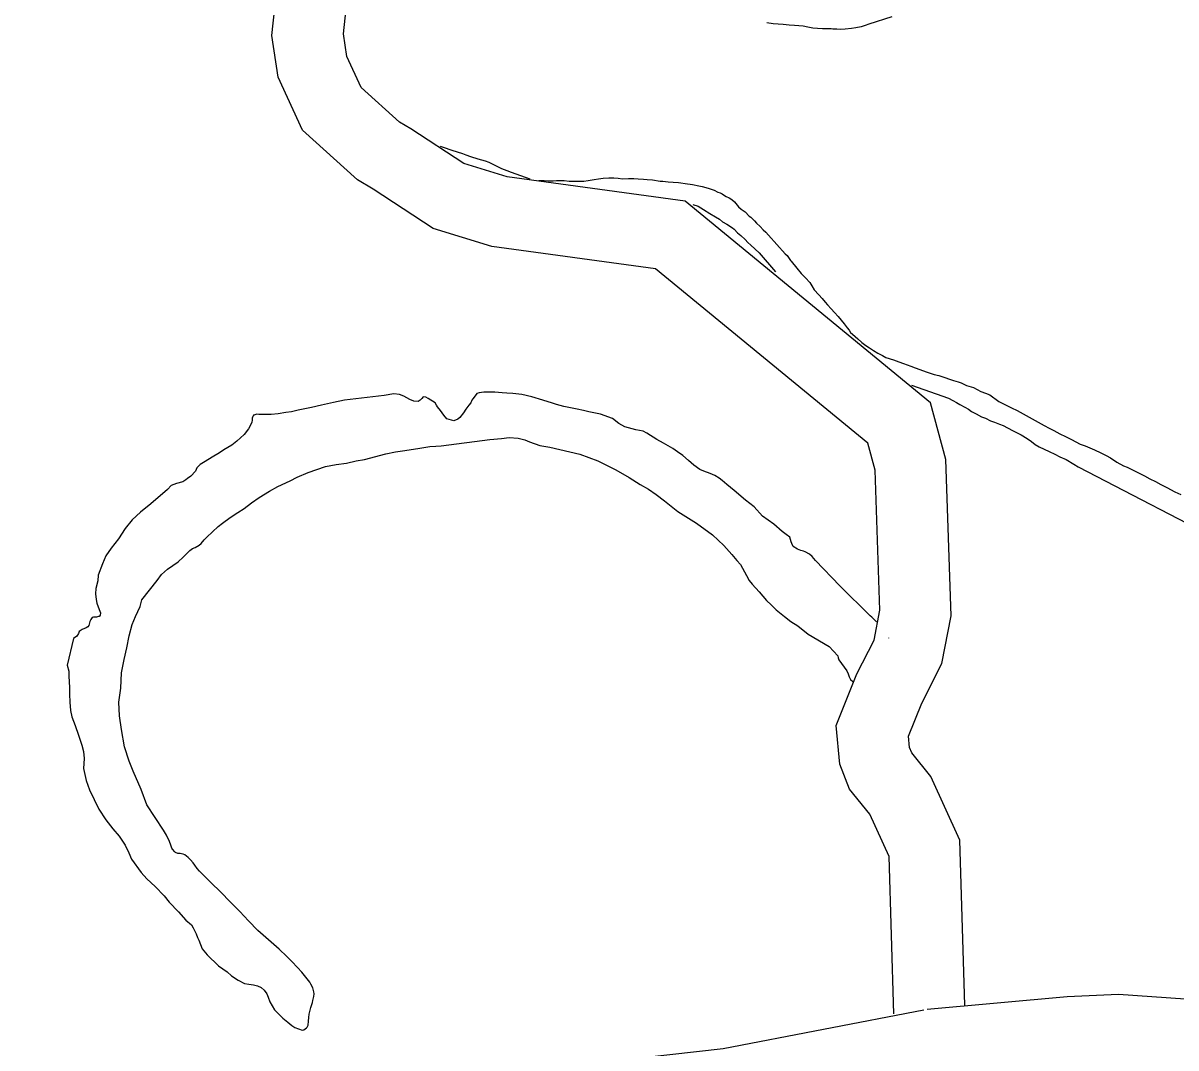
# Model space of a CAD drawing. Extents: x 1720274 to 1751788, y 372074 to 391887.
# Drawn here: x 1724245 to 1725014, y 386109 to 386793 of the extents above; entities that cross this region are included whole.
import ezdxf

# ---------------------------------------------------------------- set-up
doc = ezdxf.new("R2010")
doc.units = 0
for name, color, linetype in [('Level 10', 7, 'Continuous'), ('Level 15', 7, 'Continuous'), ('Level 9', 7, 'Continuous')]:
    doc.layers.add(name, color=color, linetype=linetype)

msp = doc.modelspace()

# ---------------------------------------------------------------- linework, layer by layer
at = {"layer": 'Level 10'}
for points in [[(1724826.11, 386131.86), (1724822.87, 386236.72), (1724810.06, 386265.08), (1724796.53, 386281.74), (1724789.97, 386298.33), (1724787.65, 386324.11), (1724801.34, 386358.64), (1724812.8, 386381.2), (1724816.76, 386401.15), (1724813.5, 386494.47), (1724808.63, 386512.5), (1724667.14, 386628.9), (1724557.9, 386643.72), (1724518.86, 386655.75), (1724478.82, 386682.01), (1724468.21, 386688.2), (1724431.71, 386721.25), (1724415.34, 386756.65), (1724411.15, 386784.44), (1724414.18, 386813.47)], [(1724873.36, 386137.64), (1724869.96, 386247.63), (1724850.73, 386290.19), (1724837.93, 386305.96), (1724836.56, 386309.4), (1724835.87, 386317.12), (1724844.6, 386339.13), (1724858.02, 386365.56), (1724864.33, 386397.31), (1724860.68, 386501.58), (1724850.44, 386539.48), (1724686.86, 386674.06), (1724568.13, 386690.17), (1724539.24, 386699.07), (1724503.77, 386722.33), (1724496.36, 386726.65), (1724470.69, 386749.91), (1724461.2, 386770.41), (1724458.92, 386785.53), (1724460.67, 386802.3)]]:
    msp.add_lwpolyline(points, dxfattribs=at)
at = {"layer": 'Level 15'}
for points in [[(1726544.91, 385908.93), (1726538.37, 385906.8), (1726379.29, 385861.77), (1726334.66, 385854.07), (1726286.73, 385852.81), (1726252.96, 385855.13), (1726127.02, 385874.75), (1726030.64, 385890.77), (1725846.97, 385921.17), (1725823.09, 385927.72), (1725705.88, 385968.15), (1725563.99, 386017.89), (1725369.86, 386062.25), (1725339.53, 386069.8), (1725279.35, 386083.91), (1725236.78, 386093.7), (1725225.75, 386095.38), (1725079.09, 386130.1), (1725020.33, 386141.62), (1724975.88, 386144.74), (1724941.67, 386143.13), (1724848.33, 386134.67)], [(1724845.99, 386134.34), (1724712.19, 386108.57), (1724658.75, 386102.54), (1724423.77, 386095.68), (1724384.86, 386091.61), (1724337.34, 386074.79), (1724268.49, 386031.76), (1724139, 385929.7), (1724079.07, 385887.9), (1724008.36, 385861.28), (1723884.01, 385839.77), (1723703.77, 385807.26)]]:
    msp.add_lwpolyline(points, dxfattribs=at)
at = {"layer": 'Level 9'}
for points in [[(1724824.6, 386796.88), (1724809.3, 386792.1), (1724806.81, 386791.07), (1724804.31, 386790.35), (1724800.7, 386789.6), (1724797.72, 386789.19), (1724793.63, 386788.74), (1724790.16, 386788.47), (1724787.95, 386788.71), (1724785.42, 386788.79), (1724784.31, 386788.91), (1724782.42, 386788.85), (1724778.47, 386789.04), (1724775.15, 386789.09), (1724771.98, 386789.46), (1724768.65, 386790.14), (1724765.47, 386790.83), (1724759.77, 386791.28), (1724756.29, 386791.49), (1724752.18, 386791.83), (1724745.53, 386792.24), (1724741.25, 386792.9)], [(1724523.36, 386710.65), (1724525.43, 386710.1), (1724531.18, 386708.07), (1724534.69, 386706.92), (1724538.36, 386705.77), (1724540.6, 386704.89), (1724543.64, 386703.72), (1724548.58, 386702.14), (1724553.52, 386700.87), (1724555.91, 386700), (1724558.64, 386698.66), (1724564.42, 386695.84), (1724567.94, 386694.37), (1724570.81, 386693.35), (1724583.25, 386688.79)], [(1724589.16, 386687.81), (1724589.78, 386687.79), (1724592.78, 386687.73), (1724595.63, 386687.5), (1724598.79, 386687.45), (1724600.98, 386687.83), (1724603.35, 386687.75), (1724606.2, 386687.69), (1724609.52, 386687.32), (1724614.89, 386687.34), (1724617.73, 386687.27), (1724619.31, 386687.32), (1724622.13, 386687.73), (1724626.21, 386688.5), (1724629.04, 386688.91), (1724632.18, 386689.33), (1724635.96, 386689.45), (1724639.27, 386689.56), (1724642.12, 386689.33), (1724645.13, 386688.96), (1724649.08, 386689.08), (1724652.55, 386689.04), (1724655.55, 386688.82), (1724659.03, 386688.62), (1724661.57, 386688.38), (1724665.05, 386688.18), (1724670.12, 386687.39), (1724671.86, 386687.29), (1724675.51, 386686.77), (1724678.82, 386686.72), (1724682.47, 386686.37), (1724688.49, 386685.61), (1724690.23, 386685.35), (1724691.82, 386685.09), (1724695.95, 386684.27), (1724698.18, 386683.71), (1724702.16, 386682.57), (1724706.15, 386681.27), (1724708.71, 386680.09), (1724710.15, 386679.5), (1724711.44, 386678.91), (1724712.4, 386678.31), (1724714.18, 386677.1), (1724716.1, 386676.21), (1724718.04, 386675), (1724719.82, 386673.64), (1724722.46, 386670.23), (1724724.09, 386668.7), (1724726.83, 386666.89), (1724729.45, 386663.96), (1724730.58, 386663.37), (1724733.03, 386660.91), (1724734.5, 386659.37), (1724736.78, 386657.07), (1724738.91, 386654.92), (1724740.54, 386653.39), (1724742.5, 386651.23), (1724753.65, 386638.91), (1724754.79, 386637.84), (1724757.11, 386634.43)], [(1724692.04, 386671.68), (1724695.46, 386670.62), (1724699, 386668.52), (1724703.35, 386665.81), (1724707.06, 386663.55), (1724709.79, 386661.9), (1724711.74, 386660.22), (1724714.64, 386658.57), (1724718.35, 386656.15), (1724719.49, 386655.24), (1724721.78, 386652.78), (1724723.88, 386651.1), (1724726.81, 386648.5), (1724728.61, 386646.5), (1724730.73, 386644.67), (1724736.26, 386639.62), (1724747.2, 386626.78)], [(1724757.11, 386634.43), (1724757.44, 386633.97), (1724761.39, 386629.18), (1724764.18, 386625.78), (1724767.12, 386622.87), (1724770.06, 386619.79), (1724771.25, 386617.45), (1724772.91, 386614.81), (1724776.02, 386611.59), (1724778.32, 386608.97), (1724780.29, 386606.65), (1724781.77, 386604.8), (1724784.22, 386602.18), (1724786.36, 386599.72), (1724788.98, 386596.95), (1724790.79, 386594.63), (1724792.92, 386592.17), (1724794.24, 386590.46), (1724794.9, 386589.54), (1724796.22, 386587.99), (1724797.06, 386586.44), (1724798.36, 386585.21), (1724800.15, 386583.68), (1724801.94, 386582.16), (1724804.7, 386579.71), (1724807.29, 386577.73), (1724809.71, 386576.07), (1724812.46, 386574.26), (1724815.35, 386572.61), (1724818.56, 386570.97), (1724820.66, 386569.77), (1724825.76, 386568.03), (1724829.44, 386566.73), (1724832.47, 386565.71), (1724837.42, 386563.97), (1724840.3, 386562.8), (1724843.33, 386561.79), (1724847.49, 386560.02), (1724850.36, 386559.16), (1724852.91, 386558.45), (1724855.94, 386557.6), (1724860.09, 386556.31), (1724863.12, 386555.3), (1724865.83, 386554.44), (1724868.86, 386553.43), (1724870.94, 386552.7), (1724874.46, 386551.07), (1724879.25, 386549.64), (1724884.07, 386547.11), (1724887.26, 386545.94), (1724890.14, 386544.77), (1724895.97, 386540.36), (1724899.66, 386538.58), (1724904.47, 386536.2), (1724908.32, 386534.26), (1724926.33, 386524.39), (1724929.54, 386522.59), (1724932.76, 386520.95), (1724936.77, 386518.86), (1724940.46, 386517.08), (1724944.48, 386514.99), (1724947.37, 386513.5), (1724950.26, 386511.85), (1724953.61, 386510.7), (1724956.66, 386509.37), (1724959.86, 386508.05), (1724964.02, 386506.12), (1724967.71, 386504.34), (1724970.61, 386502.69), (1724974.81, 386499.81), (1724979.15, 386497.42), (1724981.55, 386496.55), (1724985.56, 386494.62), (1724989.57, 386492.53), (1724993.26, 386490.75), (1724996.8, 386488.64), (1725000.49, 386486.86), (1725004.02, 386485.07), (1725006.27, 386483.88), (1725008.52, 386482.68), (1725010.45, 386481.64), (1725013.5, 386480.15), (1725017.35, 386478.37)], [(1724837.85, 386551.14), (1724862.44, 386542.6), (1724865.48, 386541.11), (1724867.74, 386539.6), (1724870, 386538.25), (1724873.37, 386536.61), (1724875.78, 386535.26), (1724877.88, 386533.75), (1724880.94, 386532.1), (1724884.48, 386530), (1724887.18, 386529.3), (1724890.56, 386527.5), (1724893.12, 386526.48), (1724896.48, 386525.16), (1724899.03, 386524.29), (1724905.14, 386521), (1724910.92, 386518.02), (1724914.94, 386515.62), (1724917.85, 386513.65), (1724920.28, 386511.67), (1724922.86, 386510.17), (1724929.59, 386506.9), (1724933.44, 386505.28), (1724936.81, 386503.49), (1724940.98, 386501.57), (1724946.13, 386498.56)], [(1724790.07, 386417.4), (1724773.88, 386434.3), (1724771.59, 386436.92), (1724769.8, 386438.45), (1724766.91, 386439.94), (1724765.79, 386440.38), (1724764.03, 386440.96), (1724761.79, 386441.84), (1724758.89, 386443.64), (1724757.88, 386445.51), (1724757.53, 386446.77), (1724757.16, 386448.34), (1724756.64, 386449.75), (1724754.21, 386451.57), (1724751.46, 386453.7), (1724745.93, 386458.44), (1724738.49, 386463.9), (1724732.76, 386470.06), (1724727.09, 386474.47), (1724719.62, 386480.88), (1724714.59, 386485), (1724711.5, 386487.59), (1724709.55, 386489.27), (1724706.66, 386490.92), (1724703.45, 386492.4), (1724699.3, 386493.85), (1724696.58, 386495.03), (1724692.54, 386497.75), (1724688.96, 386500.96), (1724685.22, 386504.33), (1724681.83, 386506.76), (1724678.59, 386509.03), (1724672.32, 386512.47), (1724667.98, 386515.02), (1724661.21, 386519.24), (1724658.8, 386520.43), (1724654.04, 386521.38), (1724646.71, 386523.36), (1724642.53, 386525.76), (1724638.47, 386528.96), (1724630.33, 386531.87), (1724622.7, 386533.36), (1724619.04, 386534.35), (1724614.75, 386535.16), (1724606.01, 386537.1), (1724601.07, 386538.36), (1724598.36, 386539.23), (1724591.82, 386541.23), (1724584.49, 386543.53), (1724577.97, 386544.9), (1724571.79, 386545.65), (1724567.99, 386546), (1724564.83, 386546.22), (1724559.93, 386546.53), (1724555.35, 386546.54), (1724552.51, 386546.45), (1724549.36, 386546.19), (1724547.8, 386545.66), (1724546.75, 386544.04), (1724545.24, 386542.09), (1724544.64, 386541.12), (1724543.91, 386539.51), (1724542.54, 386537.88), (1724540.58, 386535.12), (1724539.08, 386532.86), (1724536.66, 386529.61), (1724535.28, 386528.45), (1724532.63, 386527.42), (1724527.85, 386528.69), (1724525.87, 386531.32), (1724523.72, 386534.26), (1724521.75, 386536.73), (1724521.07, 386537.98), (1724520.08, 386539.37), (1724515.41, 386542.23), (1724513.79, 386543.29), (1724512.05, 386543.39), (1724511.14, 386542.41), (1724510.07, 386541.26), (1724508.68, 386540.43), (1724505.83, 386540.65), (1724503.12, 386541.67), (1724499.25, 386543.92), (1724496.37, 386545.1), (1724492.42, 386545.44), (1724485.98, 386544.44), (1724459.73, 386541.21), (1724452.37, 386539.7), (1724444.22, 386537.85), (1724437.64, 386536.37), (1724428.71, 386534.49), (1724424.33, 386533.4), (1724420.4, 386532.95), (1724415.37, 386532.16), (1724410.81, 386531.69), (1724408.29, 386531.61), (1724405.45, 386531.67), (1724402.44, 386531.73), (1724400.86, 386531.84), (1724399.46, 386531.32), (1724398.99, 386531.15)], [(1724398.99, 386531.15), (1724398.55, 386530.34), (1724398.11, 386529.22), (1724398, 386527.79), (1724397.73, 386526.51), (1724396.84, 386524.58), (1724395.66, 386522.16), (1724392.79, 386518.42), (1724387.73, 386513.98), (1724384.51, 386511.18), (1724379.25, 386508), (1724376.32, 386506), (1724371.36, 386503.14), (1724366.72, 386500.3), (1724363.32, 386498.28), (1724361.18, 386495.99), (1724360.15, 386493.9), (1724357.1, 386490.63), (1724354.95, 386488.98), (1724353.87, 386487.99), (1724351.7, 386486.81), (1724347.49, 386485.56), (1724344.05, 386484.34), (1724341.46, 386481.72), (1724330.41, 386472.17), (1724323.66, 386466.4), (1724317.99, 386461.3), (1724313.29, 386455.6), (1724308.94, 386448.8), (1724303.94, 386442.46), (1724300.49, 386437.27), (1724298.13, 386432.12), (1724295.39, 386424.58), (1724295.2, 386420.61), (1724293.8, 386415.5), (1724293.6, 386412), (1724294.04, 386408.21), (1724294.44, 386405.69), (1724296, 386401.46), (1724296.86, 386399.27), (1724296.6, 386397.68), (1724296.31, 386397.03), (1724296.15, 386396.87), (1724295.68, 386396.85), (1724295.52, 386396.85), (1724294.9, 386396.67), (1724294.27, 386396.49), (1724293.48, 386396.46), (1724292.22, 386396.42), (1724291.28, 386396.23), (1724290.38, 386394.94), (1724289.79, 386393.65), (1724289.09, 386390.93), (1724288.49, 386389.96), (1724287.25, 386389.29), (1724284.6, 386388.25), (1724282.75, 386386.92), (1724282.17, 386385.48), (1724281.13, 386383.7), (1724278.97, 386382.2), (1724274.67, 386364.47), (1724275.75, 386360.38), (1724275.86, 386357.06), (1724276.27, 386349.46), (1724276.1, 386345.02), (1724276.44, 386339.8), (1724276.94, 386334.11), (1724277.71, 386330.01), (1724279.95, 386324.22), (1724282.22, 386317.79), (1724284.34, 386311.05), (1724285.43, 386306.8), (1724285.9, 386302.06), (1724285.85, 386298.89), (1724285.49, 386295.55), (1724287.33, 386287.53), (1724289.59, 386281.26), (1724292.65, 386274.86), (1724295.86, 386268.31), (1724300.52, 386261.17), (1724305.13, 386255.3), (1724309.24, 386250.36), (1724313.23, 386244.31), (1724315.77, 386239.16), (1724317.65, 386234.94), (1724323.94, 386226.11), (1724327.87, 386221.96), (1724333.25, 386216.74), (1724339.3, 386210.44), (1724342.75, 386206.43), (1724348.8, 386199.97), (1724353.73, 386194.27), (1724357.61, 386191.22), (1724358.79, 386189.2), (1724360.65, 386185.3), (1724361.53, 386182.79), (1724362.53, 386180.92), (1724364.77, 386175.29), (1724368.06, 386171.28), (1724375.57, 386163.91), (1724381.39, 386159.82)], [(1724365.94, 386447.96), (1724367.77, 386449.92), (1724375.27, 386456.98), (1724378.19, 386459.14), (1724383.43, 386462.96), (1724388.53, 386466.29), (1724392.7, 386468.96), (1724397.62, 386472.77), (1724402.72, 386476.27), (1724409.67, 386480.61), (1724415.1, 386483.64), (1724423.49, 386487.4), (1724427.99, 386489.77), (1724435.46, 386492.87), (1724446.85, 386496.88), (1724454.06, 386498.23), (1724460.97, 386499.24), (1724467.39, 386500.72), (1724473.04, 386501.7), (1724487.28, 386505.33), (1724493.71, 386506.65), (1724498.42, 386507.44), (1724508.47, 386509.03), (1724516.47, 386510.25), (1724520.57, 386510.54), (1724524.19, 386510.81)], [(1724524.19, 386510.81), (1724556.56, 386514.88), (1724564.27, 386515.61), (1724569.46, 386516.25), (1724575.47, 386515.81), (1724579.93, 386514.69), (1724582.96, 386513.52), (1724589.99, 386511.06), (1724596.66, 386509.85), (1724616.54, 386505.26), (1724628.68, 386500.75), (1724640.56, 386494.79), (1724649.57, 386489.54), (1724656.83, 386485.02), (1724662.45, 386481.87), (1724667.46, 386478.39), (1724672.98, 386473.97), (1724681.89, 386466.97), (1724694.3, 386459.13), (1724704.98, 386451.4), (1724712.63, 386444.2), (1724718.04, 386438.19), (1724721.33, 386434.34), (1724723.79, 386431.56), (1724727.66, 386424.24), (1724729.51, 386420.97), (1724731.64, 386418.5), (1724736.23, 386413.26), (1724741.16, 386407.56), (1724744.1, 386404.64), (1724747.52, 386401.43), (1724753.04, 386396.85), (1724757.4, 386393.66), (1724761.92, 386390.64), (1724768.89, 386385.16), (1724782.9, 386376.9), (1724788.63, 386370.59), (1724788.99, 386369.33), (1724789.35, 386368.08), (1724791.01, 386365.44), (1724794.64, 386360.64), (1724795.5, 386358.61), (1724796.2, 386356.57), (1724797.2, 386354.86), (1724798.65, 386353.58)], [(1724946.13, 386498.56), (1724949.03, 386496.76), (1725051.97, 386443.36), (1725075.63, 386434.31), (1725087.83, 386428.05), (1725104.98, 386420.2), (1725126.24, 386412.02), (1725136.5, 386407.28), (1725141.89, 386405.05)], [(1724381.39, 386159.82), (1724384.31, 386157.22), (1724388.67, 386154.35), (1724392.85, 386152.11), (1724395.86, 386151.73), (1724399.03, 386151.2), (1724401.58, 386150.49), (1724404.15, 386149.31), (1724406.1, 386147.63), (1724407.76, 386145.15), (1724408.78, 386142.96), (1724409.83, 386139.82), (1724413.01, 386134.54), (1724415.3, 386132.08), (1724418.56, 386129.01), (1724421.8, 386126.27), (1724424.4, 386124.13), (1724426.5, 386122.77), (1724428.89, 386121.9), (1724431.45, 386120.87), (1724432.55, 386121.07), (1724433.47, 386121.73), (1724434.24, 386122.55), (1724434.69, 386123.04), (1724435.28, 386124.33), (1724435.67, 386127.03), (1724435.74, 386129.41), (1724436.14, 386131.65), (1724437.26, 386135.96), (1724438.25, 386139.32), (1724438.52, 386140.76), (1724439.23, 386143.32), (1724439.48, 386145.23), (1724439.28, 386146.49), (1724438.56, 386149.16), (1724437.21, 386151.65), (1724436.54, 386152.9), (1724433.9, 386156.3), (1724431.27, 386159.54), (1724428.32, 386162.78), (1724424.56, 386166.78), (1724421.13, 386169.99), (1724416.08, 386174.9), (1724408.93, 386181.17), (1724401.77, 386187.43), (1724395.56, 386193.89), (1724389.83, 386200.04), (1724383.3, 386206.64), (1724377.09, 386213.1), (1724370.56, 386219.39), (1724365.34, 386224.6), (1724362.89, 386227.06), (1724361.41, 386228.76), (1724359.76, 386231.08), (1724358.76, 386232.63), (1724356.96, 386234.63), (1724356.3, 386235.25), (1724355.33, 386236.17), (1724354.35, 386237.09), (1724353.22, 386237.84), (1724351.94, 386238.43), (1724350.99, 386238.56), (1724350.04, 386238.69), (1724348.45, 386238.8), (1724346.86, 386239.38), (1724346.52, 386239.84), (1724344.88, 386241.69), (1724344.55, 386242.31), (1724343.85, 386244.35), (1724342.98, 386246.86), (1724340.95, 386250.91), (1724338.94, 386254.34), (1724327.8, 386271.25), (1724323.99, 386281.59), (1724318.69, 386293.62), (1724316.1, 386300.35), (1724312.78, 386309.91), (1724310.82, 386321.42), (1724309.56, 386330.73), (1724309.1, 386339.75), (1724310.38, 386348.99), (1724310.82, 386359.3), (1724312.73, 386368.24), (1724314.37, 386375.9), (1724315.99, 386384.04), (1724317.95, 386391.56), (1724320.14, 386396.86), (1724323.23, 386403.62), (1724324.5, 386408.1), (1724334.65, 386420.95), (1724337.67, 386424.85), (1724341.66, 386428.47), (1724348.75, 386433.3), (1724352.12, 386436.58), (1724354.87, 386439.36), (1724356.55, 386441), (1724358.24, 386442.16), (1724359.95, 386443.01), (1724362.58, 386444.52), (1724364.12, 386445.68), (1724365.94, 386447.96)], [(1724814.5, 386393.26), (1724813.4, 386394.38), (1724811.44, 386396.38), (1724810.31, 386397.29), (1724790.07, 386417.4)], [(1724822.71, 386382.48), (1724822.63, 386382.64)]]:
    msp.add_lwpolyline(points, dxfattribs=at)

doc.saveas('drawing.dxf')
